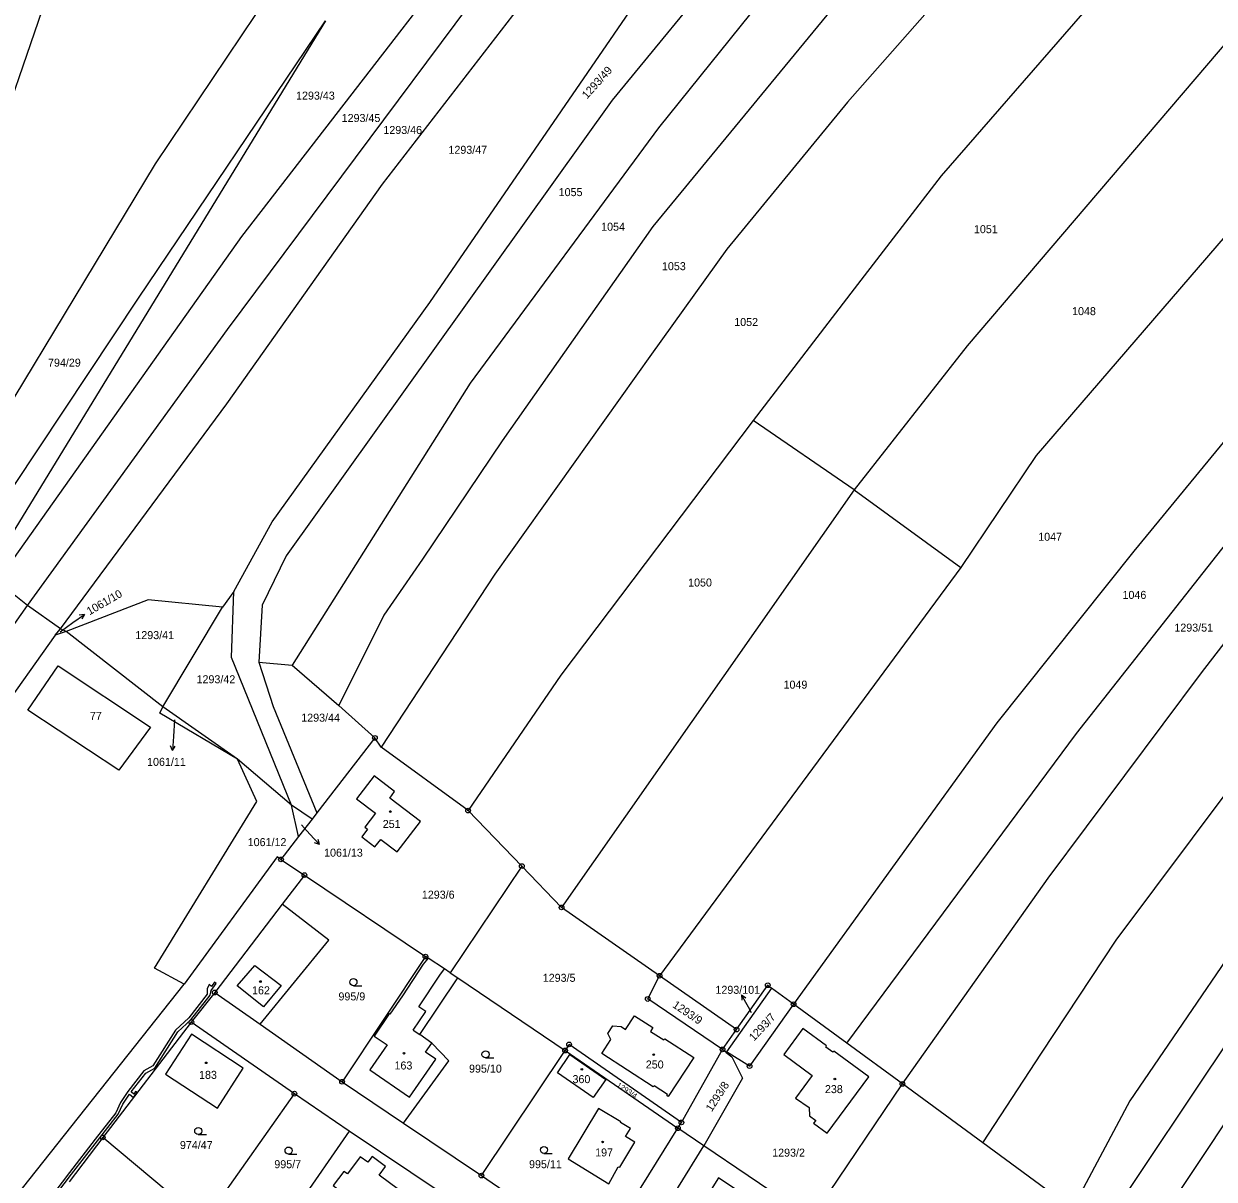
# Model space of a CAD drawing. Extents: x -680203 to -673936, y -1102717 to -1093650.
# Drawn here: x -676663.1 to -676410.4, y -1100618.9 to -1100373.5 of the extents above; entities that cross this region are included whole.
import ezdxf

# ---------------------------------------------------------------- set-up
doc = ezdxf.new("R2010")
doc.units = 0
for name, color, linetype in [('_Ideová část', 7, 'Continuous'), ('SOxx02xx_Koleje_param další_Popis10', 7, 'Continuous'), ('SOxx02xx_Staničení_Popis10', 7, 'Continuous'), ('SOxxxxxx_Koleje_hlavní_body_Popis10', 7, 'Continuous'), ('SOxxxxxx_Koleje_LN_parametry_Popis10', 7, 'Continuous'), ('SOxxxxxx_Koleje_param další_Popis10', 7, 'Continuous'), ('SOxxxxxx_Osa_bod_P', 7, 'Continuous'), ('SOxxxxxx_Staničení_Popis10', 7, 'Continuous'), ('x_prac', 7, 'Continuous')]:
    doc.layers.add(name, color=color, linetype=linetype)

msp = doc.modelspace()

# ---------------------------------------------------------------- linework, layer by layer
at = {"layer": '_Ideová část'}
msp.add_circle((-676417.7, -1099401.52), 1287.12, dxfattribs=at)
at = {"layer": 'SOxx02xx_Koleje_param další_Popis10'}
for centre, radius in [((-676588.6, -1100525.13), 0.5), ((-676588.6, -1100525.13), 0.0303), ((-676568.81, -1100540.57), 0.5), ((-676568.81, -1100540.57), 0.0303), ((-676608.53, -1100550.93), 0.5), ((-676608.53, -1100550.93), 0.0303), ((-676557.39, -1100552.35), 0.5), ((-676557.39, -1100552.35), 0.0303), ((-676603.55, -1100554.26), 0.5), ((-676603.55, -1100554.26), 0.0303), ((-676548.94, -1100561.14), 0.5), ((-676548.94, -1100561.14), 0.0303), ((-676577.87, -1100571.57), 0.5), ((-676577.87, -1100571.57), 0.0303), ((-676528.13, -1100575.65), 0.5), ((-676528.13, -1100575.65), 0.0303), ((-676505.16, -1100577.66), 0.5), ((-676505.16, -1100577.66), 0.0303), ((-676622.61, -1100579.2), 0.5), ((-676622.61, -1100579.2), 0.0303), ((-676530.66, -1100580.58), 0.5), ((-676530.66, -1100580.58), 0.0303), ((-676499.69, -1100581.7), 0.5), ((-676499.69, -1100581.7), 0.0303), ((-676627.57, -1100585.47), 0.5), ((-676627.57, -1100585.47), 0.0303), ((-676511.79, -1100587.06), 0.5), ((-676511.79, -1100587.06), 0.0303), ((-676547.34, -1100590.22), 0.5), ((-676547.34, -1100590.22), 0.0303), ((-676548.2, -1100591.52), 0.5), ((-676548.2, -1100591.52), 0.0303), ((-676514.77, -1100591.29), 0.5), ((-676514.77, -1100591.29), 0.0303), ((-676509.03, -1100594.83), 0.5), ((-676509.03, -1100594.83), 0.0303), ((-676595.55, -1100598.15), 0.5), ((-676595.55, -1100598.15), 0.0303), ((-676476.56, -1100598.62), 0.5), ((-676605.67, -1100600.69), 0.5), ((-676605.67, -1100600.69), 0.0303), ((-676476.56, -1100598.62), 0.0303), ((-676524.26, -1100608.03), 0.5), ((-676524.26, -1100608.03), 0.0303), ((-676523.5, -1100606.81), 0.5), ((-676523.5, -1100606.81), 0.0303), ((-676646.38, -1100609.98), 0.5), ((-676646.38, -1100609.98), 0.0303), ((-676565.96, -1100618.09), 0.5), ((-676565.96, -1100618.09), 0.0303)]:
    msp.add_circle(centre, radius, dxfattribs=at)
at = {"layer": 'SOxx02xx_Staničení_Popis10'}
for p, q in [((-676652.72, -1100500.64), (-676650.29, -1100498.88)), ((-676650.29, -1100498.88), (-676651.4, -1100499.06)), ((-676650.29, -1100498.88), (-676650.81, -1100499.87)), ((-676655.39, -1100502.58), (-676652.72, -1100500.64)), ((-676631.12, -1100521.31), (-676631.35, -1100524.84)), ((-676631.35, -1100524.84), (-676631.56, -1100527.83)), ((-676631.56, -1100527.83), (-676631.99, -1100526.8)), ((-676631.56, -1100527.83), (-676630.99, -1100526.87)), ((-676604.16, -1100543.58), (-676602.38, -1100545.56)), ((-676602.38, -1100545.56), (-676600.37, -1100547.79)), ((-676600.37, -1100547.79), (-676601.41, -1100547.38)), ((-676600.37, -1100547.79), (-676600.67, -1100546.71)), ((-676509.28, -1100582.34), (-676510.73, -1100579.72)), ((-676510.73, -1100579.72), (-676509.81, -1100580.35)), ((-676510.73, -1100579.72), (-676510.69, -1100580.83)), ((-676508.64, -1100583.52), (-676509.28, -1100582.34))]:
    msp.add_line(p, q, dxfattribs=at)
at = {"layer": 'SOxxxxxx_Koleje_hlavní_body_Popis10'}
for p, q in [((-676593.15, -1100577.75), (-676591.4, -1100577.75)), ((-676565.1, -1100593.09), (-676563.35, -1100593.09)), ((-676626.11, -1100609.37), (-676624.36, -1100609.37)), ((-676552.69, -1100613.39), (-676550.94, -1100613.39)), ((-676606.93, -1100613.52), (-676605.18, -1100613.52))]:
    msp.add_line(p, q, dxfattribs=at)
for centre in [(-676593.15, -1100577), (-676565.1, -1100592.34), (-676626.11, -1100608.62), (-676606.93, -1100612.77), (-676552.69, -1100612.64)]:
    msp.add_circle(centre, 0.75, dxfattribs=at)
at = {"layer": 'SOxxxxxx_Koleje_LN_parametry_Popis10'}
msp.add_lwpolyline([(-676657.67, -1100623.97), (-676652.99, -1100617.81), (-676647.53, -1100610.7), (-676643.08, -1100605.06), (-676642.11, -1100602.89), (-676640.71, -1100600.82), (-676639.86, -1100601.48), (-676639.07, -1100600.45), (-676639.42, -1100600.2), (-676639.81, -1100600.76), (-676640.36, -1100600.33), (-676637.26, -1100596.31), (-676635.32, -1100595.25), (-676630.47, -1100587.59), (-676627.66, -1100585), (-676623.58, -1100579.76), (-676623.34, -1100578.76), (-676622.3, -1100577.29), (-676622.67, -1100577.03), (-676623.32, -1100577.95), (-676623.75, -1100577.52), (-676624.22, -1100578.44), (-676624.18, -1100579.56), (-676628.1, -1100584.6), (-676630.93, -1100587.21), (-676635.74, -1100594.79), (-676637.66, -1100595.85), (-676641.02, -1100600.2), (-676642.63, -1100602.59), (-676643.6, -1100604.74), (-676648.01, -1100610.34), (-676653.47, -1100617.45), (-676658.13, -1100623.59)], dxfattribs=at)
at = {"layer": 'SOxxxxxx_Koleje_param další_Popis10'}
for centre in [(-676585.32, -1100540.77), (-676612.9, -1100576.87), (-676582.42, -1100592.1), (-676529.39, -1100592.39), (-676624.42, -1100594.14), (-676544.65, -1100595.52), (-676490.92, -1100597.58), (-676540.23, -1100610.95)]:
    msp.add_circle(centre, 0.175, dxfattribs=at)
at = {"layer": 'SOxxxxxx_Staničení_Popis10'}
for p, q in [((-676577.29, -1100571.94), (-676578.34, -1100573.15)), ((-676617.85, -1100577.77), (-676614.12, -1100573.46)), ((-676614.12, -1100573.46), (-676608.47, -1100577.72)), ((-676578.34, -1100573.15), (-676582.71, -1100579.91)), ((-676579.29, -1100582.26), (-676574.78, -1100575.53)), ((-676574.78, -1100575.53), (-676573.84, -1100574.19)), ((-676612.22, -1100582.22), (-676617.85, -1100577.77)), ((-676608.47, -1100577.72), (-676612.22, -1100582.22)), ((-676582.71, -1100579.91), (-676585.42, -1100583.8)), ((-676577.81, -1100583.25), (-676579.29, -1100582.26)), ((-676585.54, -1100583.72), (-676588.75, -1100588.46)), ((-676585.42, -1100583.8), (-676585.54, -1100583.72)), ((-676580.45, -1100587.18), (-676577.81, -1100583.25)), ((-676580.45, -1100587.18), (-676579.05, -1100588.15)), ((-676585.99, -1100590.35), (-676589.64, -1100595.65)), ((-676588.75, -1100588.46), (-676585.99, -1100590.35)), ((-676577.82, -1100591.87), (-676576.48, -1100589.93)), ((-676575.64, -1100593.37), (-676577.82, -1100591.87)), ((-676589.64, -1100595.65), (-676581.21, -1100601.43)), ((-676581.21, -1100601.43), (-676575.64, -1100593.37))]:
    msp.add_line(p, q, dxfattribs=at)
at = {"layer": 'x_prac'}
for p, q in [((-676599.1, -1100372.85), (-676671.02, -1100490.52)), ((-676486.84, -1100472.43), (-676508.24, -1100457.71)), ((-676486.84, -1100472.43), (-676548.94, -1100561.14)), ((-676486.84, -1100472.43), (-676464.19, -1100488.9)), ((-676464.19, -1100488.9), (-676528.13, -1100575.65)), ((-676662.38, -1100497.02), (-676668.81, -1100491.87)), ((-676618.54, -1100494.03), (-676620.97, -1100497.37)), ((-676655.35, -1100501.94), (-676662.38, -1100497.02)), ((-676633.62, -1100518.56), (-676620.97, -1100497.37)), ((-676656.45, -1100503.31), (-676655.35, -1100501.94)), ((-676654.15, -1100502.55), (-676655.35, -1100501.94)), ((-676656.45, -1100503.31), (-676734.48, -1100612.67)), ((-676654.15, -1100502.55), (-676656.45, -1100503.31)), ((-676633.62, -1100518.56), (-676654.15, -1100502.55)), ((-676613.21, -1100509.07), (-676606.14, -1100509.7)), ((-676606.14, -1100509.7), (-676596.22, -1100518.21)), ((-676617.76, -1100529.64), (-676633.62, -1100518.56)), ((-676596.22, -1100518.21), (-676588.6, -1100525.13)), ((-676588.6, -1100525.13), (-676600.9, -1100541.04)), ((-676587.27, -1100527.07), (-676588.6, -1100525.13)), ((-676568.81, -1100540.57), (-676587.27, -1100527.07)), ((-676606.29, -1100539.44), (-676617.76, -1100529.64)), ((-676604.81, -1100546.1), (-676606.29, -1100539.44)), ((-676601.94, -1100542.39), (-676606.29, -1100539.44)), ((-676601.94, -1100542.39), (-676604.81, -1100546.1)), ((-676600.9, -1100541.04), (-676601.94, -1100542.39)), ((-676557.39, -1100552.35), (-676568.81, -1100540.57)), ((-676604.81, -1100546.1), (-676608.53, -1100550.93)), ((-676608.53, -1100550.93), (-676603.55, -1100554.26)), ((-676557.39, -1100552.35), (-676572.6, -1100575)), ((-676548.94, -1100561.14), (-676557.39, -1100552.35)), ((-676603.55, -1100554.26), (-676608.31, -1100560.42)), ((-676603.55, -1100554.26), (-676577.87, -1100571.57)), ((-676608.31, -1100560.42), (-676622.61, -1100579.2)), ((-676528.13, -1100575.65), (-676548.94, -1100561.14)), ((-676577.87, -1100571.57), (-676595.55, -1100598.15)), ((-676572.6, -1100575), (-676570.98, -1100576.11)), ((-676680.94, -1100642.79), (-676629.09, -1100577.45)), ((-676579.05, -1100588.15), (-676570.98, -1100576.11)), ((-676570.98, -1100576.11), (-676548.2, -1100591.52)), ((-676511.79, -1100587.06), (-676528.13, -1100575.65)), ((-676622.61, -1100579.2), (-676627.57, -1100585.47)), ((-676622.61, -1100579.2), (-676612.97, -1100585.94)), ((-676504.35, -1100578.26), (-676513.91, -1100591.82)), ((-676499.69, -1100581.7), (-676504.35, -1100578.26)), ((-676488.37, -1100589.97), (-676499.69, -1100581.7)), ((-676627.57, -1100585.47), (-676646.38, -1100609.98)), ((-676605.67, -1100600.69), (-676627.57, -1100585.47)), ((-676612.97, -1100585.94), (-676595.55, -1100598.15)), ((-676576.48, -1100589.93), (-676579.05, -1100588.15)), ((-676514.77, -1100591.29), (-676511.79, -1100587.06)), ((-676476.56, -1100598.62), (-676488.37, -1100589.97)), ((-676565.96, -1100618.09), (-676548.2, -1100591.52)), ((-676548.2, -1100591.52), (-676524.26, -1100608.03)), ((-676523.5, -1100606.81), (-676514.77, -1100591.29)), ((-676513.98, -1100591.92), (-676514.77, -1100591.29)), ((-676513.91, -1100591.82), (-676513.98, -1100591.92)), ((-676595.55, -1100598.15), (-676582.51, -1100606.92)), ((-676624.83, -1100627.89), (-676605.67, -1100600.69)), ((-676594.04, -1100608.68), (-676605.67, -1100600.69)), ((-676495.86, -1100627.2), (-676476.56, -1100598.62)), ((-676459.53, -1100611.1), (-676476.56, -1100598.62)), ((-676582.51, -1100606.92), (-676565.96, -1100618.09)), ((-676524.26, -1100608.03), (-676523.5, -1100606.81)), ((-676518.76, -1100611.76), (-676524.26, -1100608.03)), ((-676646.38, -1100609.98), (-676653.52, -1100619.38)), ((-676628.01, -1100625.29), (-676646.38, -1100609.98)), ((-676594.04, -1100608.68), (-676613.45, -1100636.65)), ((-676574.29, -1100621.91), (-676594.04, -1100608.68)), ((-676495.86, -1100627.2), (-676518.76, -1100611.76)), ((-676440.43, -1100625.1), (-676459.53, -1100611.1))]:
    msp.add_line(p, q, dxfattribs=at)
for points in [[(-676668.81, -1100491.87), (-676616.87, -1100418.65), (-676547.57, -1100328.93), (-676539.85, -1100320.67), (-676513.07, -1100289.65)], [(-676662.38, -1100497.02), (-676619.88, -1100438.38), (-676541.22, -1100332.81), (-676505.7, -1100293.67)], [(-676655.35, -1100501.94), (-676620, -1100454.2), (-676586.99, -1100407.54), (-676524.41, -1100326.42), (-676495.69, -1100298.51)], [(-676618.54, -1100494.03), (-676610.38, -1100479.22), (-676576.96, -1100432.66), (-676532.21, -1100367.46), (-676502.89, -1100334.38), (-676490.95, -1100309.43)], [(-676460.33, -1100315.54), (-676484.75, -1100341.34), (-676528.38, -1100395.53), (-676568.35, -1100449.81), (-676606.14, -1100509.7)], [(-676449.96, -1100322.78), (-676470.57, -1100344.69), (-676529.56, -1100416.48), (-676561.56, -1100462.02), (-676578.48, -1100487.15), (-676586.68, -1100499.05), (-676596.22, -1100518.21)], [(-676435.19, -1100329.95), (-676488.22, -1100390.12), (-676513.86, -1100421.29), (-676529.87, -1100443.63), (-676563.09, -1100490.34), (-676587.27, -1100527.07)], [(-676497.12, -1100338.72), (-676513.1, -1100359.03), (-676538.22, -1100389.68), (-676607.46, -1100486.47), (-676612.51, -1100496.9), (-676613.21, -1100509.07)], [(-676412.16, -1100341.11), (-676468.36, -1100405.72), (-676486.81, -1100429.76), (-676508.24, -1100457.71)], [(-676652.72, -1100351.42), (-676676.51, -1100420.63), (-676701.79, -1100486.57), (-676746.06, -1100554.51), (-676778.97, -1100607.02), (-676780.28, -1100610.56)], [(-676601.79, -1100353.29), (-676635.25, -1100403.2), (-676684.67, -1100484.86), (-676735.51, -1100568.09), (-676767.24, -1100616.35)], [(-676389.3, -1100355.63), (-676462.81, -1100441.87), (-676486.84, -1100472.43)], [(-676681.21, -1100495.55), (-676638.77, -1100431.74), (-676599.1, -1100372.85)], [(-676369.69, -1100374.05), (-676448.15, -1100465.17), (-676464.19, -1100488.9)], [(-676345.29, -1100392.28), (-676395.37, -1100446.47), (-676427.47, -1100485.48), (-676456.54, -1100521.91), (-676499.69, -1100581.7)], [(-676488.37, -1100589.97), (-676439.63, -1100524.19), (-676389.5, -1100460.61), (-676336.8, -1100398.65)], [(-676476.56, -1100598.62), (-676445.6, -1100554.91), (-676413.09, -1100511.32), (-676381.05, -1100469.87), (-676326.76, -1100407.76)], [(-676459.53, -1100611.1), (-676447.07, -1100592.06), (-676431.16, -1100568.1), (-676382.32, -1100502.78), (-676366.64, -1100483.3), (-676311.04, -1100421.59)], [(-676296.41, -1100435.24), (-676352.19, -1100498.76), (-676394.63, -1100552.94), (-676428.31, -1100602.24), (-676440.43, -1100625.1)], [(-676289.24, -1100442.35), (-676320.47, -1100477.7), (-676383.66, -1100557.27), (-676406.15, -1100587.52), (-676434.2, -1100629.61)], [(-676282.89, -1100448.46), (-676329.47, -1100502.42), (-676354.84, -1100534.53), (-676381.89, -1100569.8), (-676398.54, -1100591.62), (-676404.68, -1100601.78), (-676426.81, -1100635.01)], [(-676508.24, -1100457.71), (-676549.11, -1100511.78), (-676568.81, -1100540.57)], [(-676606.29, -1100539.44), (-676619.07, -1100508.05), (-676618.54, -1100494.03)], [(-676750.22, -1100624.51), (-676735.04, -1100600.24), (-676662.38, -1100497.02)], [(-676620.97, -1100497.37), (-676636.77, -1100495.83), (-676654.15, -1100502.55)], [(-676655.88, -1100509.82), (-676636.23, -1100522.84), (-676642.96, -1100531.95), (-676662.29, -1100519.26), (-676655.88, -1100509.82)], [(-676613.21, -1100509.07), (-676610.19, -1100518.48), (-676600.9, -1100541.04)], [(-676617.76, -1100529.64), (-676634.26, -1100519.88), (-676633.62, -1100518.56)], [(-676629.09, -1100577.45), (-676635.42, -1100574.06), (-676613.66, -1100538.66), (-676617.76, -1100529.64)], [(-676583.85, -1100549.33), (-676578.9, -1100542.9), (-676585.44, -1100537.91), (-676584.42, -1100536.52), (-676588.75, -1100533.21), (-676592.47, -1100538.08), (-676588.47, -1100541.14), (-676590.72, -1100544.09), (-676590.14, -1100544.54), (-676591.37, -1100546.14), (-676588.61, -1100548.23), (-676587.35, -1100546.67), (-676583.85, -1100549.33)], [(-676608.53, -1100550.93), (-676609.37, -1100550.37), (-676629.09, -1100577.45)], [(-676612.97, -1100585.94), (-676598.39, -1100568.12), (-676608.31, -1100560.42)], [(-676572.6, -1100575), (-676573.84, -1100574.19), (-676577.29, -1100571.94), (-676577.87, -1100571.57)], [(-676514.77, -1100591.29), (-676530.66, -1100580.58), (-676528.13, -1100575.65)], [(-676511.79, -1100587.06), (-676505.16, -1100577.66), (-676504.35, -1100578.26)], [(-676499.69, -1100581.7), (-676509.03, -1100594.83), (-676513.91, -1100591.82)], [(-676530.07, -1100587.45), (-676527.22, -1100589.28), (-676527.03, -1100589.01), (-676520.88, -1100593.01), (-676526.3, -1100601.31), (-676526.61, -1100601.1), (-676526.46, -1100600.87), (-676529.31, -1100599.04), (-676529.47, -1100599.25), (-676540.39, -1100592.17), (-676538.47, -1100589.15), (-676539.14, -1100587.89), (-676538.07, -1100586.25), (-676536.32, -1100586.41), (-676535.37, -1100587.04), (-676533.45, -1100584.15), (-676529.55, -1100586.63), (-676530.07, -1100587.45)], [(-676627.55, -1100588.06), (-676633.06, -1100596.58), (-676622.02, -1100603.74)], [(-676622.02, -1100603.74), (-676616.58, -1100595.27), (-676627.55, -1100588.06)], [(-676495.43, -1100606.94), (-676492.52, -1100609.08), (-676483.72, -1100597.1), (-676491.17, -1100591.65), (-676491.35, -1100591.89), (-676492.87, -1100590.78), (-676492.69, -1100590.54), (-676497.75, -1100586.84), (-676501.77, -1100592.39), (-676495.73, -1100596.81), (-676499.27, -1100601.62), (-676496.36, -1100603.61), (-676496.32, -1100605.38), (-676494.98, -1100606.36), (-676495.43, -1100606.94)], [(-676582.51, -1100606.92), (-676572.92, -1100593.74), (-676576.48, -1100589.93)], [(-676523.5, -1100606.81), (-676547.34, -1100590.22), (-676548.2, -1100591.52)], [(-676539.54, -1100597.66), (-676542.21, -1100601.53), (-676549.84, -1100596.25), (-676547.17, -1100592.38), (-676539.54, -1100597.66)], [(-676513.98, -1100591.92), (-676512.8, -1100592.86), (-676510.51, -1100597.4), (-676518.76, -1100611.76)], [(-676535.36, -1100609.79), (-676534.34, -1100608.1), (-676536.45, -1100606.83), (-676536.36, -1100606.68), (-676541.1, -1100603.82), (-676547.58, -1100614.52), (-676538.94, -1100619.81), (-676536.92, -1100616.21), (-676536.59, -1100616.3), (-676533.42, -1100610.96), (-676535.36, -1100609.79)], [(-676565.96, -1100618.09), (-676541.14, -1100635.1), (-676524.26, -1100608.03)], [(-676512.53, -1100650.63), (-676535.44, -1100638.79), (-676518.76, -1100611.76)], [(-676597.46, -1100620.22), (-676596.56, -1100620.87), (-676598.41, -1100623.35), (-676590.14, -1100629.21), (-676583.57, -1100621.05), (-676587.71, -1100618.01), (-676586.35, -1100616.15), (-676589.17, -1100614.02), (-676590.12, -1100615.24), (-676591.72, -1100614.09), (-676594.4, -1100617.74), (-676595.19, -1100617.21), (-676597.46, -1100620.22)], [(-676515.65, -1100618.57), (-676522.17, -1100628.95), (-676513.27, -1100634.06), (-676507.08, -1100624.32), (-676515.65, -1100618.57)]]:
    msp.add_lwpolyline(points, dxfattribs=at)

# ---------------------------------------------------------------- texts
at = {"layer": 'SOxxxxxx_Osa_bod_P'}
for s, height, rotation, p in [('1293/49', 1.7, 48, (-676543.55, -1100389.52)), ('1061/10', 1.7, 30, (-676649.18, -1100499.11)), ('1293/9', 1.7, 326, (-676525.55, -1100582.21)), ('1293/7', 1.7, 47, (-676508.1, -1100589.66)), ('1293/8', 1.7, 57, (-676517.06, -1100604.65)), ('1293/4', 1.14, 326, (-676537.37, -1100599.11))]:
    msp.add_text(s, height=height, rotation=rotation, dxfattribs=at).set_placement(p)
for s, p in [('1293/43', (-676605.33, -1100389.55)), ('1293/45', (-676595.65, -1100394.31)), ('1293/46', (-676586.79, -1100396.85)), ('1293/47', (-676572.97, -1100401.06)), ('1055', (-676549.57, -1100410.05)), ('1054', (-676540.55, -1100417.4)), ('1051', (-676461.39, -1100417.92)), ('1053', (-676527.64, -1100425.78)), ('1048', (-676440.55, -1100435.33)), ('1052', (-676512.29, -1100437.64)), ('794/29', (-676658, -1100446.27)), ('1047', (-676447.74, -1100483.25)), ('1050', (-676522.08, -1100492.97)), ('1046', (-676429.84, -1100495.6)), ('1293/51', (-676418.83, -1100502.55)), ('1293/41', (-676639.46, -1100504.14)), ('1293/42', (-676626.46, -1100513.52)), ('1049', (-676501.82, -1100514.66)), ('77', (-676649.1, -1100521.29)), ('1293/44', (-676604.23, -1100521.68)), ('1061/11', (-676636.97, -1100531.06)), ('251', (-676586.92, -1100544.25)), ('1061/12', (-676615.6, -1100548.11)), ('1061/13', (-676599.38, -1100550.35)), ('1293/6', (-676578.62, -1100559.27)), ('1293/5', (-676552.95, -1100576.93)), ('162', (-676614.68, -1100579.59)), ('1293/101', (-676516.28, -1100579.48)), ('995/9', (-676596.33, -1100580.88)), ('163', (-676584.43, -1100595.55)), ('995/10', (-676568.6, -1100596.22)), ('250', (-676531.07, -1100595.34)), ('183', (-676625.93, -1100597.54)), ('360', (-676546.63, -1100598.45)), ('238', (-676493.03, -1100600.57)), ('974/47', (-676629.99, -1100612.44)), ('197', (-676541.82, -1100614.02)), ('1293/2', (-676504.23, -1100614.07)), ('995/7', (-676609.95, -1100616.52)), ('995/11', (-676555.86, -1100616.52))]:
    msp.add_text(s, height=1.7, dxfattribs=at).set_placement(p)

doc.saveas('drawing.dxf')
